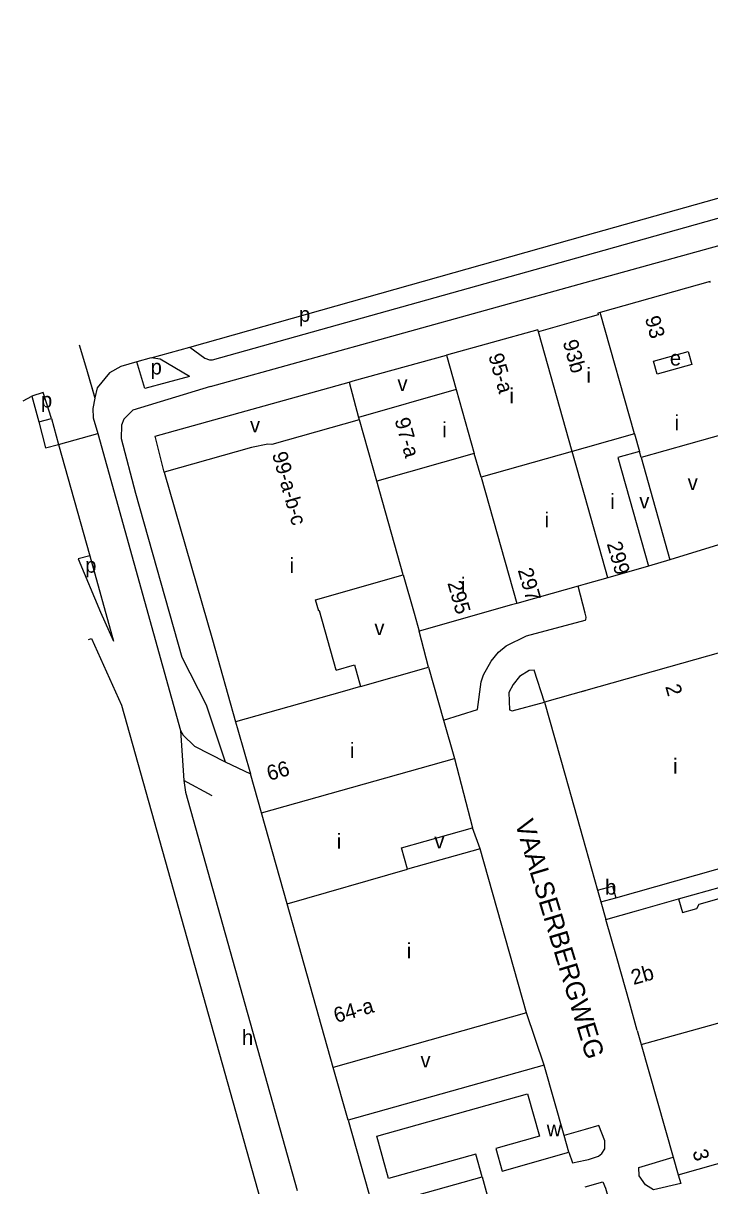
# Model space of a CAD drawing. Extents: x 159675 to 162108, y 386471 to 388472.
# Drawn here: x 159674.6 to 159856.1, y 387958.9 to 388266.4 of the extents above; entities that cross this region are included whole.
import ezdxf

# ---------------------------------------------------------------- set-up
doc = ezdxf.new("R2010")
doc.units = 0
for name, color, linetype in [('BLT_Basislijn', 7, 'Continuous'), ('BLT_Bebouwing', 7, 'Continuous'), ('BLT_Centroide', 7, 'Continuous'), ('BLT_Huisnummer', 7, 'Continuous'), ('BLT_Huisnummer_reeks', 7, 'Continuous'), ('BLT_Onderverdeling_panden', 7, 'Continuous'), ('BLT_Straatnaam', 7, 'Continuous'), ('BLT_Vlakafsluiter', 7, 'Continuous')]:
    doc.layers.add(name, color=color, linetype=linetype)

msp = doc.modelspace()

# ---------------------------------------------------------------- linework, layer by layer
at = {"layer": 'BLT_Basislijn'}
for p, q in [((159823.15, 388197.77), (160070.19, 388266.36)), ((159823.15, 388204.98), (159930.76, 388235.12)), ((159823.15, 388210.19), (159909.05, 388234.42)), ((159718.62, 388180.7), (159823.15, 388210.19)), ((159724.04, 388170.25), (159823.15, 388197.77)), ((159708.42, 388177.89), (159704.58, 388176.85)), ((159760.74, 388171.48), (159763.18, 388162.12)), ((159679.86, 388168.69), (159676.85, 388167.71)), ((159682.01, 388161.82), (159679.86, 388168.69)), ((159676.85, 388167.71), (159678.72, 388160.93)), ((159678.72, 388160.93), (159682.01, 388161.82)), ((159678.72, 388160.93), (159680.43, 388154.03)), ((159682.01, 388161.82), (159683.93, 388154.96)), ((159694.25, 388157.82), (159716.19, 388079.31)), ((159680.43, 388154.03), (159683.93, 388154.96)), ((159683.93, 388154.96), (159692.16, 388125.5)), ((159837.92, 388151.52), (159845.51, 388124.49)), ((159863.95, 388130.16), (159845.51, 388124.49)), ((159692.16, 388125.5), (159698.43, 388102.97)), ((159845.51, 388124.49), (159839.88, 388122.76)), ((159823.15, 388110.32), (159821.33, 388117.51)), ((159781.75, 388096.04), (159779.27, 388105.56)), ((159727.99, 388071.02), (159734.62, 388067.82)), ((159724.48, 388062.03), (159717.05, 388066.11)), ((159795.35, 388047.99), (159793.31, 388053.55)), ((159847.84, 388034.8), (159873.02, 388041.86)), ((159827.29, 388033.99), (159828.6, 388029.35)), ((159812.32, 387990.85), (159807.63, 388004.68)), ((159760.46, 387976.24), (159756.53, 387990.19)), ((159823.15, 387973.81), (159817.56, 387972.23))]:
    msp.add_line(p, q, dxfattribs=at)
for points in [[(159718.62, 388180.7), (159722.59, 388177.8), (159723.79, 388177.31), (159724.6, 388177.38), (159823.15, 388204.98)], [(159718.55, 388172.98), (159710.74, 388177.51), (159708.42, 388177.89)], [(159760.74, 388171.48), (159761.8, 388171.78), (159786.49, 388178.59)], [(159704.58, 388176.85), (159700.38, 388175.59), (159697.37, 388173.91), (159694.09, 388169.98), (159693.54, 388167.32)], [(159718.55, 388172.98), (159706.76, 388169.8), (159704.58, 388176.85)], [(159711.79, 388147.63), (159709.41, 388157.15), (159760.74, 388171.48)], [(159724.04, 388170.25), (159703.52, 388164.04), (159701.19, 388161.65), (159700.55, 388160.06), (159700.5, 388156.55), (159704.29, 388142.11), (159716.51, 388098.74), (159722.94, 388086.11), (159727.99, 388071.02)], [(159693.52, 388167.21), (159692.94, 388164.44), (159693.07, 388162.03), (159694.25, 388157.82)], [(159693.54, 388167.32), (159693.52, 388167.21)], [(159692.16, 388125.5), (159689.11, 388124.74), (159694.98, 388110.64)], [(159694.98, 388110.64), (159698.43, 388102.97)], [(159823.15, 388108.53), (159823.34, 388108.58), (159823.42, 388109.26), (159823.15, 388110.32)], [(159785.7, 388082.05), (159794.66, 388084.84), (159795.62, 388092.23), (159796.27, 388094.06), (159798.32, 388097.64), (159800.24, 388100.03), (159802.29, 388101.7), (159807.62, 388104.39), (159823.15, 388108.53)], [(159691.83, 388103.38), (159692.65, 388103.62), (159700.58, 388086.03)], [(159812.42, 388086.81), (159809.66, 388095.29), (159808.32, 388095.15), (159805.77, 388093.64), (159804.11, 388091.49), (159803, 388089.34), (159803.14, 388084.77), (159803.86, 388084.53), (159812.42, 388086.81)], [(159700.58, 388086.03), (159766.62, 387850.58)], [(159716.19, 388079.31), (159716.83, 388078.12), (159719.89, 388075.17), (159727.99, 388071.02)], [(159717.05, 388066.11), (159717.43, 388062.99), (159746.98, 387957.65)], [(159823.15, 387965.66), (159824.05, 387965.84), (159826.63, 387966.78), (159827.54, 387967.45), (159828.35, 387968.72), (159828.38, 387970.8), (159826.77, 387974.83), (159823.15, 387973.81)], [(159818.82, 387967.77), (159819.79, 387964.96), (159823.15, 387965.66)], [(159847.7, 387961.83), (159848.41, 387959.51), (159841.22, 387957.88), (159839.09, 387959.16), (159837.4, 387961.56), (159837.29, 387963.77), (159846.39, 387966.49)], [(159795.93, 387961.31), (159800.62, 387944.2), (159800.54, 387943.52), (159794.16, 387941.79)], [(159823.15, 387958.67), (159827.81, 387959.93), (159828.55, 387958.28), (159833.27, 387941.65)]]:
    msp.add_lwpolyline(points, dxfattribs=at)
at = {"layer": 'BLT_Bebouwing'}
for p, q in [((159823.15, 388188.25), (159810.79, 388184.76)), ((159786.49, 388178.59), (159789.06, 388169.47)), ((159789.06, 388169.47), (159763.18, 388162.12)), ((159763.36, 388161.49), (159740.26, 388154.97)), ((159763.18, 388162.12), (159763.36, 388161.49)), ((159866.56, 388159.61), (159837.92, 388151.52)), ((159837.47, 388153.11), (159831.76, 388151.49)), ((159837.92, 388151.52), (159837.47, 388153.11)), ((159831.76, 388151.49), (159839.88, 388122.76)), ((159839.88, 388122.76), (159829.17, 388119.73)), ((159751.86, 388113.89), (159775.06, 388120.45)), ((159829.17, 388119.73), (159823.15, 388118.02)), ((159821.33, 388117.51), (159814.45, 388115.56)), ((159823.15, 388118.02), (159821.33, 388117.51)), ((159752.7, 388110.92), (159751.86, 388113.89)), ((159814.45, 388115.56), (159805.05, 388112.89)), ((159724.6, 388103.34), (159730.73, 388081.59)), ((159865.52, 388101.82), (159812.42, 388086.81)), ((159781.75, 388096.04), (159785.7, 388082.05)), ((159823.15, 388089.85), (159822.21, 388089.58)), ((159785.7, 388082.05), (159788.55, 388071.95)), ((159788.55, 388071.95), (159793.31, 388053.55)), ((159737.57, 388057.58), (159734.62, 388067.82)), ((159817.88, 388067.49), (159819.47, 388061.85)), ((159744.33, 388033.5), (159737.57, 388057.58)), ((159822.47, 388051.24), (159826.43, 388037.08)), ((159831.25, 388035.11), (159880.35, 388048.96)), ((159826.43, 388037.08), (159827.29, 388033.99)), ((159756.53, 387990.19), (159744.33, 388033.5)), ((159827.29, 388033.99), (159831.25, 388035.11)), ((159831.59, 388018.92), (159828.6, 388029.35)), ((159834.84, 388007.39), (159831.59, 388018.92)), ((159836.93, 388000), (159834.84, 388007.39)), ((159807.63, 388004.68), (159782.08, 387997.44)), ((159836.93, 388000), (159837.99, 387996.24)), ((159782.08, 387997.44), (159756.53, 387990.19)), ((159837.99, 387996.24), (159846.39, 387966.49)), ((159812.32, 387990.85), (159760.46, 387976.24)), ((159817.56, 387972.23), (159812.32, 387990.85)), ((159760.46, 387976.24), (159766.96, 387953.15)), ((159818.82, 387967.77), (159817.56, 387972.23)), ((159847.7, 387961.83), (159891.76, 387974.27)), ((159846.39, 387966.49), (159847.7, 387961.83)), ((159766.96, 387953.15), (159795.93, 387961.31))]:
    msp.add_line(p, q, dxfattribs=at)
for points in [[(159856.23, 388197.81), (159856.15, 388198.1), (159827.08, 388189.89)], [(159827.08, 388189.89), (159826.45, 388189.71), (159826.59, 388189.22), (159823.15, 388188.25)], [(159810.79, 388184.76), (159810.63, 388185.31), (159786.49, 388178.59)], [(159740.26, 388154.97), (159739.21, 388155.02), (159734.96, 388154.16), (159711.79, 388147.63)], [(159711.79, 388147.63), (159724.6, 388103.34)], [(159775.06, 388120.45), (159768.04, 388145.29)], [(159775.06, 388120.45), (159777.91, 388110.38), (159779.27, 388105.56)], [(159757.31, 388095.28), (159752.88, 388110.97), (159752.7, 388110.92)], [(159805.05, 388112.89), (159803.68, 388112.51), (159779.27, 388105.56)], [(159757.31, 388095.28), (159762.15, 388096.65), (159763.77, 388090.92)], [(159763.77, 388090.92), (159781.75, 388096.04)], [(159812.42, 388086.81), (159817.88, 388067.49)], [(159730.73, 388081.59), (159731.33, 388079.46), (159734.62, 388067.82)], [(159819.47, 388061.85), (159822.47, 388051.24)], [(159776.16, 388042.67), (159774.58, 388048.33), (159793.31, 388053.55)], [(159795.35, 388047.99), (159776.16, 388042.67)], [(159807.63, 388004.68), (159795.35, 388047.99)], [(159828.6, 388029.35), (159836.73, 388031.66), (159847.84, 388034.8)], [(159847.84, 388034.8), (159848.85, 388031.17), (159852.7, 388032.26), (159853.3, 388033.39), (159859.77, 388035.23), (159860.89, 388034.58)], [(159795.93, 387961.31), (159794.24, 387967.31), (159771.17, 387960.81), (159768.02, 387972.01), (159807.92, 387983.25), (159811.08, 387972.02), (159799.51, 387968.76), (159801.19, 387962.8), (159818.82, 387967.77)]]:
    msp.add_lwpolyline(points, dxfattribs=at)
msp.add_lwpolyline([(159841.21, 388177.01), (159850.34, 388179.59), (159851.32, 388176.11), (159842.15, 388173.52)], close=True, dxfattribs=at)
at = {"layer": 'BLT_Onderverdeling_panden'}
for p, q in [((159836.15, 388157.77), (159827.08, 388189.89)), ((159819.73, 388153.13), (159810.79, 388184.76)), ((159789.06, 388169.47), (159793.83, 388152.61)), ((159836.15, 388157.77), (159823.15, 388154.1)), ((159819.73, 388153.13), (159795.61, 388146.31)), ((159823.15, 388154.1), (159819.73, 388153.13)), ((159823.15, 388141.01), (159819.73, 388153.13)), ((159793.83, 388152.61), (159768.04, 388145.29)), ((159795.61, 388146.31), (159793.83, 388152.61)), ((159795.61, 388146.31), (159805.05, 388112.89)), ((159829.17, 388119.73), (159823.15, 388141.01)), ((159758.93, 388089.55), (159730.73, 388081.59)), ((159763.77, 388090.92), (159758.93, 388089.55)), ((159737.57, 388057.58), (159788.55, 388071.95)), ((159744.33, 388033.5), (159776.16, 388042.67)), ((159837.99, 387996.24), (159869.23, 388005.06))]:
    msp.add_line(p, q, dxfattribs=at)
for points in [[(159768.04, 388145.29), (159763.46, 388161.52), (159763.36, 388161.49)], [(159836.15, 388157.77), (159837.47, 388153.11)], [(159826.43, 388037.08), (159830.39, 388038.18), (159831.25, 388035.11)]]:
    msp.add_lwpolyline(points, dxfattribs=at)
at = {"layer": 'BLT_Vlakafsluiter'}
for p, q in [((159689.34, 388181.33), (159691.26, 388174.86)), ((159689.39, 388181.35), (159691.3, 388174.87)), ((159708.42, 388177.89), (159718.62, 388180.7)), ((159691.26, 388174.86), (159693.52, 388167.21)), ((159691.3, 388174.87), (159693.54, 388167.32)), ((159674.57, 388166.49), (159676.85, 388167.71)), ((159683.93, 388154.96), (159694.25, 388157.82)), ((159716.19, 388079.31), (159717.05, 388066.11))]:
    msp.add_line(p, q, dxfattribs=at)

# ---------------------------------------------------------------- texts
at = {"layer": 'BLT_Centroide'}
for s, p in [('p', (159747.47, 388187.41)), ('e', (159845.54, 388175.83)), ('p', (159708.25, 388173.48)), ('i', (159823.47, 388171.27)), ('v', (159773.5, 388169.1)), ('i', (159803.11, 388165.83)), ('p', (159679.25, 388164.73)), ('i', (159846.81, 388158.73)), ('v', (159734.52, 388158.14)), ('i', (159785.33, 388156.89)), ('v', (159850.24, 388142.91)), ('i', (159829.8, 388137.94)), ('v', (159837.45, 388138.04)), ('i', (159812.39, 388133.02)), ('p', (159690.94, 388121.05)), ('i', (159744.97, 388120.95)), ('i', (159790.32, 388115.75)), ('v', (159767.41, 388104.54)), ('i', (159760.97, 388072.09)), ('i', (159846.39, 388067.89)), ('i', (159757.45, 388048.03)), ('v', (159783.25, 388048.13)), ('b', (159828.4, 388035.91)), ('i', (159775.97, 388019.09)), ('h', (159732.4, 387996.14)), ('v', (159779.59, 387990.2)), ('w', (159812.99, 387972))]:
    msp.add_text(s, height=4, dxfattribs=at).set_placement(p)
at = {"layer": 'BLT_Huisnummer'}
for s, rotation, p in [('93', 285.7806, (159838.89, 388188.36)), ('299', 285.7806, (159828.82, 388128.72)), ('297', 285.7817, (159805.29, 388121.74)), ('2', 285.7847, (159844.29, 388090.96)), ('66', 15.7776, (159739.6, 388065.97)), ('2b', 15.7631, (159835.92, 388012))]:
    msp.add_text(s, height=4, rotation=rotation, dxfattribs=at).set_placement(p)
at = {"layer": 'BLT_Huisnummer_reeks'}
for s, rotation, p in [('93b', 285.7806, (159817.17, 388182.07)), ('95-a', 285.7767, (159797.5, 388178.46)), ('97-a', 285.7752, (159772.71, 388161.46)), ('99-a-b-c', 285.779, (159740.31, 388152.44)), ('295', 285.7752, (159786.69, 388118.33)), ('64-a', 15.827, (159757.29, 388001.95)), ('3', 285.7608, (159851.46, 387967.99))]:
    msp.add_text(s, height=4, rotation=rotation, dxfattribs=at).set_placement(p)
at = {"layer": 'BLT_Straatnaam'}
msp.add_text('VAALSERBERGWEG', height=5, rotation=286.8405, dxfattribs=at).set_placement((159804.52, 388054.94))

doc.saveas('drawing.dxf')
